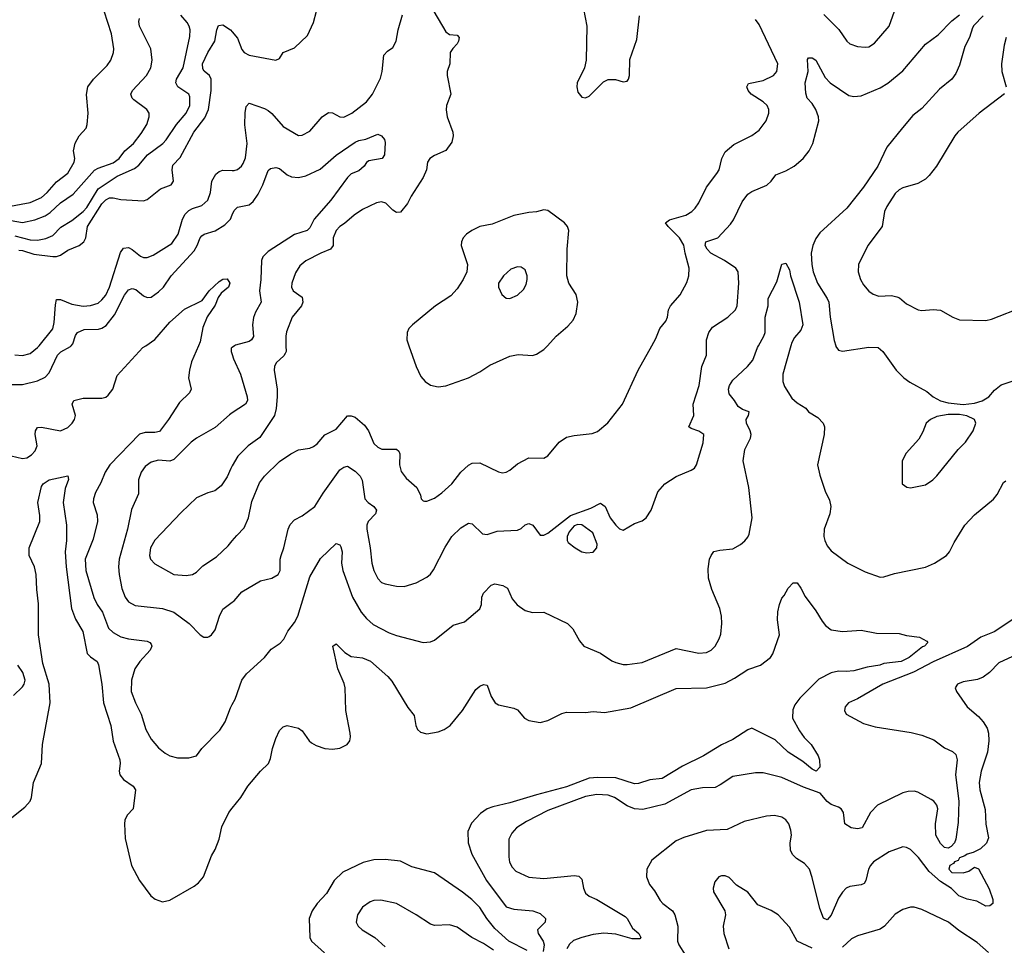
# Model space of a CAD drawing. Header units: inches. Extents: x 1682530 to 1839546, y 640742 to 791647.
# Tile 895 of 923: x 1818875 to 1824087, y 746828 to 751724. Entities that reach past the tile are written whole.
import ezdxf

# ---------------------------------------------------------------- set-up
doc = ezdxf.new("R2010")
doc.units = ezdxf.units.IN
doc.header["$MEASUREMENT"] = 0
for name, color, linetype in [('B8714', 7, 'Continuous'), ('B8715', 7, 'Continuous'), ('B8724', 7, 'Continuous'), ('B8725', 7, 'Continuous')]:
    doc.layers.add(name, color=color, linetype=linetype)

msp = doc.modelspace()

# ---------------------------------------------------------------- linework, layer by layer
at = {"layer": 'B8714', "color": 5}
for points, elevation in [([(1818810, 749794.3), (1818890, 749795), (1818970, 749813.2), (1819010, 749832.6), (1819030, 749856), (1819075.4, 749950), (1819092.1, 749967.9), (1819144.6, 749995.4), (1819148, 750000)], 660), ([(1818830, 749416.9), (1818890, 749403), (1818912.7, 749407.3), (1818938, 749422), (1818956.6, 749443.4), (1818967.4, 749470), (1818956.8, 749530), (1818958, 749550), (1818970, 749567.6), (1818990, 749568.4), (1819090, 749549.3), (1819130, 749566.7), (1819152.2, 749590), (1819164.4, 749610), (1819169.7, 749630), (1819153.5, 749690), (1819162, 749710), (1819210, 749722), (1819310, 749722.8), (1819330, 749727.7), (1819342.7, 749737.3), (1819368.3, 749770), (1819390, 749842), (1819527, 749990), (1819541.9, 750000)], 640), ([(1818850, 749951.3), (1818890, 749948.1), (1818930, 749958.6), (1818970, 749990.2), (1818977.9, 750000)], 680), ([(1819821.2, 750000), (1819785, 749915), (1819773.4, 749870), (1819769.2, 749829.2), (1819782, 749770), (1819773.4, 749750), (1819720.2, 749699.8), (1819662.5, 749610), (1819614.4, 749545.6), (1819590, 749540.2), (1819538.8, 749541.2), (1819509, 749531), (1819351.5, 749370), (1819326.7, 749330), (1819304.7, 749275.3), (1819276.9, 749223.1), (1819265.8, 749190), (1819264.4, 749170), (1819284.3, 749104.3), (1819286.7, 749070), (1819263.7, 748976.3), (1819222.3, 748870), (1819224.8, 748810), (1819267.6, 748667.6), (1819284.2, 748630), (1819313, 748590), (1819345, 748505), (1819370, 748482), (1819410, 748460.6), (1819451.6, 748448.4), (1819550, 748436.9), (1819563.8, 748430), (1819570, 748420.7), (1819574, 748410), (1819565.5, 748390), (1819510.2, 748330), (1819483.7, 748290), (1819465.9, 748230), (1819465.5, 748170), (1819487.6, 748110), (1819517.8, 748050), (1819542, 747970), (1819570, 747919.3), (1819610, 747872.2), (1819644.6, 747844.6), (1819670, 747830.3), (1819710, 747820.3), (1819770, 747820.5), (1819810, 747830.8), (1819839.5, 747870), (1819934.7, 747965.3), (1819962.2, 748010), (1819990, 748084.4), (1820000, 748102.6)], 640), ([(1820000, 749990.8), (1819993.7, 749986.3), (1819994.4, 749970), (1820000, 749952.8)], 660), ([(1820000, 749644.6), (1819985, 749635), (1819910, 749567.3), (1819810, 749510.9), (1819783.1, 749490), (1819690, 749398.4), (1819670, 749389), (1819610, 749394.5), (1819570, 749384.5), (1819539.1, 749360.9), (1819517.4, 749330), (1819504, 749290), (1819503.5, 749216.5), (1819466.3, 749133.7), (1819445.8, 749030), (1819401, 748870), (1819398.2, 748830), (1819402.2, 748790), (1819415.9, 748715.9), (1819432.6, 748670), (1819450, 748645.7), (1819486, 748626), (1819630, 748610.2), (1819690, 748590.2), (1819772.4, 748530), (1819830, 748470.5), (1819850, 748458), (1819870, 748458), (1819877.7, 748462.3), (1819890, 748470.5), (1819910, 748497.3), (1819932.1, 748570), (1819950, 748606.4), (1820000, 748643)], 660), ([(1820000, 749363.7), (1819992, 749350), (1819974, 749306), (1819940.6, 749259.4), (1819907, 749233), (1819870, 749221.6), (1819810, 749194.5), (1819730, 749118), (1819590, 748971.3), (1819567, 748930), (1819562.2, 748890), (1819567.6, 748870), (1819590, 748846.7), (1819690.3, 748790.3), (1819756.3, 748783.7), (1819789.8, 748790.2), (1819810, 748802), (1819844.9, 748835.1), (1819916.9, 748883.1), (1819979.2, 748940.8), (1820000, 748966.8)], 680), ([(1818815.1, 747490), (1818901.3, 747558.7), (1818929.8, 747590), (1818936.5, 747610), (1818947.2, 747690), (1818991, 747790), (1818995.6, 747890), (1819035.5, 748110), (1819031.7, 748210), (1818998.1, 748318.1), (1818975.1, 748470), (1818974.8, 748634.8), (1818965, 748710), (1818962.2, 748790), (1818953, 748830), (1818924.5, 748890), (1818924.3, 748930), (1818981.4, 749070), (1818982.2, 749102.2), (1818971.6, 749170), (1818990, 749255.5), (1818998.9, 749270), (1819030, 749290.2), (1819130, 749311), (1819132.4, 749292.4), (1819115.2, 749244.8), (1819105.2, 749170), (1819123.2, 749050), (1819123.5, 748970), (1819116.4, 748910), (1819121.3, 748830), (1819149.7, 748609.7), (1819170, 748552.7), (1819208.6, 748488.6), (1819232.5, 748372.5), (1819250, 748354), (1819285.3, 748330), (1819292.1, 748312), (1819308.8, 748208.8), (1819318.9, 748110), (1819356.6, 747990), (1819370, 747907.7), (1819404.4, 747810), (1819407.3, 747790), (1819401.8, 747750), (1819404.9, 747730), (1819424.7, 747704.7), (1819474.9, 747670), (1819488.5, 747650), (1819475.3, 747550), (1819444.4, 747515.6), (1819432.2, 747490), (1819429.3, 747470), (1819433.6, 747393.6), (1819467.4, 747250), (1819508.4, 747170), (1819569.3, 747089.3), (1819591.4, 747071.4), (1819630, 747058.9), (1819670, 747066.3), (1819799.2, 747140.8), (1819822, 747158), (1819847.1, 747190), (1819890, 747300.7), (1819910, 747334), (1819931, 747390), (1819945.3, 747454.7), (1819981.7, 747530), (1820000, 747553.1)], 620), ([(1818841.4, 748150), (1818890, 748195.5), (1818899.2, 748210), (1818903.1, 748230), (1818891, 748271), (1818864.6, 748310)], 640)]:
    msp.add_lwpolyline(points, dxfattribs=dict(at, elevation=elevation))
at = {"layer": 'B8715', "color": 5}
for points, elevation in [([(1818806, 750734), (1818930, 750756.6), (1818990, 750783.8), (1819021.1, 750810), (1819070, 750867.5), (1819130, 750913.1), (1819162.8, 750970), (1819167.6, 750990), (1819159.8, 751030), (1819168.7, 751071.3), (1819190, 751110.4), (1819226.3, 751150), (1819232.8, 751170), (1819236.9, 751230), (1819228.1, 751328.1), (1819235.3, 751370), (1819265, 751410), (1819338, 751482), (1819356.5, 751510), (1819371.7, 751550), (1819372.8, 751570), (1819360.3, 751650), (1819321.8, 751770)], 780), ([(1818830, 750661.7), (1818890, 750652), (1818954.5, 750665.5), (1819010, 750687.3), (1819035.4, 750704.6), (1819090, 750755), (1819157.9, 750802.1), (1819270, 750927.7), (1819290, 750939), (1819370, 750967.5), (1819401.5, 750990), (1819431.7, 751030), (1819477, 751070), (1819518.1, 751121.9), (1819548.2, 751170), (1819561, 751210), (1819560.5, 751230), (1819548.2, 751250), (1819479.9, 751299.9), (1819469.7, 751310), (1819463.9, 751330), (1819472.9, 751350), (1819547, 751430), (1819568.8, 751470), (1819576.8, 751510), (1819569.8, 751570), (1819509, 751690), (1819505, 751715), (1819509.9, 751730.1)], 760), ([(1818850, 750580.3), (1818930, 750559.2), (1818970, 750558), (1819013, 750567), (1819050, 750583), (1819093, 750627), (1819150, 750661.7), (1819210, 750710.1), (1819230, 750731.2), (1819290.9, 750830), (1819390, 750895.8), (1819483, 750937), (1819504.9, 750955.1), (1819551.7, 751010), (1819633.2, 751070), (1819651.1, 751088.9), (1819705.2, 751170), (1819756.2, 751230), (1819776.3, 751270), (1819776, 751316), (1819770, 751331.1), (1819712.4, 751370), (1819701.2, 751390), (1819704.7, 751410), (1819739.6, 751470), (1819775.9, 751635.9), (1819776.5, 751670), (1819771.9, 751690), (1819761, 751710), (1819728.6, 751748.6)], 740), ([(1818870, 750505.1), (1818890, 750503.6), (1818950, 750483.3), (1819050, 750472.1), (1819070, 750472.3), (1819090, 750479.2), (1819130, 750504.5), (1819189.7, 750530), (1819214.8, 750550), (1819225.5, 750570), (1819234.1, 750630), (1819310, 750749.5), (1819330, 750772.3), (1819350, 750781.9), (1819370, 750782.6), (1819410, 750773.4), (1819530, 750766), (1819550, 750772.7), (1819619.6, 750830), (1819676.4, 750850), (1819689.1, 750870.9), (1819682.8, 750930), (1819685.2, 750954.8), (1819724.6, 750995.4), (1819796.5, 751130), (1819855.1, 751204.9), (1819873.8, 751250), (1819888.5, 751350), (1819889.3, 751409.3), (1819879.4, 751430), (1819852.1, 751452.1), (1819844.1, 751464.1), (1819843.2, 751490), (1819870, 751550.2), (1819907.6, 751610), (1819918, 751670), (1819926.8, 751693.2), (1819950, 751696.5), (1819991.6, 751670), (1820000, 751660.1)], 720), ([(1818977.9, 750000), (1819050.3, 750089.7), (1819058.1, 750121.9), (1819063.7, 750216.3), (1819070, 750244.2), (1819090, 750244.1), (1819150, 750219.7), (1819210, 750209.6), (1819250, 750211.9), (1819290, 750225.7), (1819310, 750242), (1819330, 750267.5), (1819350, 750309.2), (1819408, 750492), (1819425, 750515), (1819450, 750518.9), (1819470, 750509.2), (1819513.6, 750473.6), (1819530, 750466.7), (1819550, 750465.8), (1819581.3, 750478.7), (1819679.4, 750540.6), (1819714.1, 750590), (1819736, 750670), (1819750, 750695.6), (1819770, 750714.3), (1819790, 750725), (1819839, 750741), (1819871, 750769), (1819885.7, 750810), (1819891.9, 750870), (1819913.5, 750906.5), (1819930, 750920.9), (1819950, 750928.1), (1820000, 750926.5)], 680), ([(1819148, 750000), (1819155.6, 750010), (1819170, 750053.4), (1819181.6, 750070), (1819215.3, 750084.7), (1819292.9, 750087), (1819310, 750091.8), (1819332.9, 750107.1), (1819376.2, 750163.8), (1819430, 750267.4), (1819450, 750295.6), (1819470, 750302.3), (1819490, 750296.5), (1819530, 750264), (1819550, 750255.2), (1819570, 750256.1), (1819610, 750284.2), (1819635.7, 750310), (1819677.2, 750370), (1819797.8, 750502.2), (1819814.5, 750530), (1819829.5, 750570.5), (1819839.5, 750580.5), (1819851, 750589), (1819910, 750607.1), (1819960, 750640), (1819990.4, 750669.6), (1820000, 750691.5)], 660), ([(1819541.9, 750000), (1819590, 750032.2), (1819670, 750123.6), (1819747.2, 750192.8), (1819840.5, 750239.5), (1819878, 750290), (1819930, 750338.8), (1819950, 750351), (1819974, 750354), (1819986.8, 750330), (1819980.4, 750310), (1819941.8, 750278.2), (1819925.7, 750254.3), (1819910, 750214.5), (1819867.6, 750152.4), (1819844.5, 750095.5), (1819830, 750020.7), (1819821.2, 750000)], 640)]:
    msp.add_lwpolyline(points, dxfattribs=dict(at, elevation=elevation))
at = {"layer": 'B8724', "color": 5}
for points, elevation in [([(1820000, 748966.8), (1820023.7, 748996.3), (1820063.3, 749036.7), (1820086.3, 749090), (1820104.4, 749175.6), (1820145.2, 749274.8), (1820171, 749309), (1820250, 749388), (1820310, 749428.2), (1820350, 749448.2), (1820410, 749458.4), (1820430, 749466), (1820450, 749481.6), (1820490, 749528.8), (1820550, 749557.7), (1820610, 749628), (1820630, 749629.3), (1820650, 749621), (1820699.6, 749579.6), (1820721, 749550), (1820750, 749483.1), (1820770, 749462.4), (1820792.8, 749452.8), (1820870, 749452), (1820882.4, 749442.4), (1820887.4, 749427.4), (1820885.2, 749370), (1820894.2, 749334.2), (1820920, 749300), (1820977.1, 749250), (1820996.3, 749210), (1821000.7, 749190), (1821010, 749178.8), (1821018, 749178), (1821030, 749178), (1821070, 749194), (1821110, 749221.1), (1821162.4, 749270), (1821209.6, 749330), (1821250, 749368.2), (1821270, 749378), (1821310, 749380.3), (1821410, 749332), (1821430, 749327.4), (1821450, 749331.6), (1821470, 749342.3), (1821510, 749374.9), (1821570, 749407), (1821650, 749405.7), (1821670, 749418), (1821730, 749489), (1821770, 749515.9), (1821810, 749524.7), (1821905.1, 749534.9), (1821934.2, 749545.9), (1821988.4, 749591.5), (1822065.1, 749690), (1822148, 749870), (1822220.5, 750000)], 680), ([(1820284.2, 750000), (1820284.7, 749970), (1820280.7, 749959.3), (1820273.3, 749946.7), (1820232.4, 749910), (1820224.5, 749890), (1820222.6, 749870), (1820237.1, 749770), (1820238.5, 749730), (1820233.1, 749666.9), (1820222.9, 749630), (1820145.9, 749514.1), (1820084.9, 749470), (1820030, 749415.1), (1820000, 749363.7)], 680), ([(1820000, 748643), (1820009.8, 748650.2), (1820050, 748698.4), (1820150, 748756.9), (1820210, 748770.3), (1820243.6, 748790), (1820254.3, 748810), (1820254.5, 748870), (1820259.2, 748890), (1820273.3, 748930), (1820296.4, 749030), (1820306.8, 749053.2), (1820330, 749079), (1820370, 749099.5), (1820437.4, 749150), (1820480.5, 749219.5), (1820570, 749342.6), (1820590, 749357.6), (1820610, 749362.4), (1820650, 749336.5), (1820676.5, 749310), (1820688.1, 749288.1), (1820702.8, 749190), (1820719.6, 749170), (1820749.4, 749149.4), (1820764.4, 749130), (1820757.6, 749110), (1820719, 749070), (1820712.2, 749050), (1820712.1, 749030), (1820730.2, 748930), (1820738.4, 748850), (1820749.2, 748810), (1820770, 748768.8), (1820790, 748747.7), (1820810, 748739.6), (1820870, 748727.7), (1820910, 748726.5), (1820974.1, 748745.9), (1821030, 748774.9), (1821049.1, 748790.9), (1821065.8, 748814.2), (1821126.4, 748933.6), (1821162.7, 748990), (1821210, 749036), (1821250, 749061.3), (1821270, 749057.6), (1821325.2, 749005.2), (1821350, 749000.3), (1821401.9, 749018.1), (1821510, 749024.1), (1821530, 749032.6), (1821550, 749052.7), (1821570, 749060.2), (1821591.5, 749050), (1821630, 748997.1), (1821650, 748997.4), (1821670, 749008), (1821790, 749101.6), (1821898.7, 749141.3), (1821950, 749166), (1821974.8, 749150), (1822001, 749090), (1822030, 749051.3), (1822050, 749031.3), (1822070, 749024.7), (1822130, 749058.8), (1822170, 749074), (1822191.3, 749088.7), (1822218.4, 749130), (1822253.1, 749226.9), (1822289.3, 749270), (1822350, 749308), (1822430, 749340.7), (1822447.2, 749352.8), (1822458, 749370), (1822493.6, 749486.4), (1822495.8, 749530), (1822470, 749547.3), (1822430, 749561.1), (1822417.6, 749570), (1822442.8, 749630), (1822440.4, 749690), (1822471.9, 749790), (1822485.4, 749890), (1822511.3, 749950), (1822510.4, 750000)], 660), ([(1820012.8, 750000), (1820000, 749990.8)], 660), ([(1820000, 748102.6), (1820015.1, 748130), (1820051.1, 748230), (1820075.9, 748264.1), (1820170, 748350.4), (1820205.9, 748394.1), (1820253.4, 748426.6), (1820273.1, 748446.9), (1820293.6, 748490), (1820330, 748534.9), (1820347.5, 748570), (1820410, 748778), (1820466.6, 748873.4), (1820550, 748953.4), (1820570, 748946.8), (1820575.6, 748935.6), (1820581.5, 748910), (1820577.9, 748850), (1820585.6, 748810), (1820637.1, 748670), (1820683.2, 748590), (1820710, 748556), (1820745.4, 748525.4), (1820830, 748480.6), (1820870, 748466.5), (1821010, 748430.6), (1821050, 748434), (1821070, 748442), (1821170, 748521.6), (1821230, 748538.3), (1821310, 748607.2), (1821320.4, 748630), (1821321.7, 748670), (1821330, 748690.8), (1821370, 748734), (1821390, 748740.5), (1821432.1, 748732.1), (1821458, 748718), (1821481.4, 748661.4), (1821509.1, 748629.1), (1821550, 748598.4), (1821590, 748588.2), (1821650, 748590.4), (1821774.8, 748530), (1821802.3, 748502.3), (1821838.7, 748438.7), (1821860.7, 748410), (1821950, 748372.7), (1822010, 748332.2), (1822030, 748323.7), (1822070, 748313.4), (1822090, 748313.1), (1822170, 748324.6), (1822350, 748398.9), (1822470, 748372.6), (1822510, 748377.7), (1822535.6, 748390), (1822555.8, 748410), (1822577.4, 748450), (1822585.9, 748474.1), (1822592.4, 748530), (1822589.7, 748570), (1822580.5, 748610), (1822539.6, 748710), (1822521.6, 748770), (1822520.1, 748819.9), (1822527, 748870), (1822534.5, 748890), (1822550, 748910.5), (1822581.7, 748918.3), (1822650, 748925.5), (1822691.4, 748948.6), (1822713.1, 748966.9), (1822730, 748986.8), (1822736.8, 749003.2), (1822751.6, 749090), (1822734, 749250), (1822704.6, 749390), (1822713.3, 749450), (1822743.1, 749510), (1822747.1, 749530), (1822742.3, 749550), (1822721.6, 749590), (1822720.9, 749610), (1822733, 749630), (1822737.2, 749650), (1822701.7, 749661.7), (1822677.5, 749677.5), (1822658.7, 749710), (1822630, 749745.1), (1822627.1, 749770), (1822632.8, 749790), (1822650, 749818), (1822728.1, 749890), (1822756.5, 749923.5), (1822779.8, 749990), (1822785.4, 750000)], 640), ([(1820935.2, 750000), (1820973.1, 749890), (1820997.8, 749837.8), (1821021.6, 749810), (1821050, 749790.4), (1821090, 749781.7), (1821130, 749787.9), (1821250, 749830.2), (1821310, 749861.3), (1821363.9, 749896.1), (1821470, 749945.2), (1821513, 749953), (1821590, 749947.7), (1821610, 749954.3), (1821650, 749980.3), (1821668.2, 750000)], 720), ([(1822957.9, 750000), (1822915.4, 749850), (1822915.2, 749810), (1822924.2, 749784.2), (1822961.9, 749721.9), (1822990, 749697.3), (1823036, 749670), (1823051, 749650), (1823099.9, 749619.9), (1823127.7, 749590), (1823135.5, 749570), (1823134, 749530), (1823098.3, 749370), (1823110, 749314.8), (1823139.5, 749230), (1823162.4, 749182.4), (1823169, 749150), (1823162.8, 749110), (1823133.6, 749030), (1823132.3, 748990), (1823137.3, 748970), (1823150, 748940.5), (1823170, 748914.4), (1823259.1, 748850), (1823350, 748803.8), (1823430, 748775.5), (1823450, 748776.4), (1823505.3, 748794.7), (1823670, 748829.1), (1823718.4, 748850), (1823780.5, 748890), (1823797.4, 748910), (1823821.3, 748958.7), (1823877.4, 749050), (1823930, 749106), (1824030, 749187.9), (1824050, 749213.4), (1824083.6, 749276.4), (1824095.5, 749284.5)], 640), ([(1823194.6, 750000), (1823195.9, 749995.9), (1823210, 749976), (1823230.7, 749970.7), (1823370, 749992.9), (1823418.8, 749990), (1823444.4, 749970), (1823514.9, 749870), (1823555.5, 749830), (1823586.6, 749806.6), (1823676.7, 749756.7), (1823711, 749730), (1823750, 749708.4), (1823790, 749697), (1823870, 749688), (1823930, 749695.8), (1823970, 749708.2), (1824005.2, 749730), (1824035.3, 749764.7), (1824070, 749793.4), (1824190, 749832.7)], 660), ([(1820000, 749952.8), (1820007.4, 749930), (1820043.9, 749850), (1820079.2, 749730), (1820080.2, 749710), (1820070.3, 749690), (1820000, 749644.6)], 660), ([(1820000, 747553.1), (1820045.1, 747610), (1820082.9, 747670), (1820149.6, 747750), (1820191.2, 747790), (1820203.3, 747816.7), (1820213.5, 747870), (1820230, 747922.8), (1820250, 747964), (1820270, 747984), (1820290, 747990.6), (1820350, 747975.8), (1820370, 747963.1), (1820406.5, 747910), (1820418.9, 747898.9), (1820444.8, 747884.8), (1820490.8, 747870), (1820530, 747865.1), (1820570, 747870.2), (1820608.3, 747890), (1820622.4, 747910), (1820626, 747930), (1820623.5, 747950), (1820601, 748070), (1820597.6, 748190), (1820592.5, 748212.5), (1820558.7, 748290), (1820533.2, 748410), (1820550, 748422), (1820596.7, 748376.7), (1820630, 748355), (1820690, 748348.6), (1820731.6, 748331.6), (1820823.7, 748250), (1820844.6, 748224.6), (1820930, 748086.4), (1820963.9, 748043.9), (1820971.8, 747990), (1820980.4, 747970), (1820996.3, 747956.3), (1821030, 747946.5), (1821090, 747956.5), (1821122.4, 747970), (1821154.2, 747990), (1821219.4, 748070), (1821290, 748181.3), (1821310, 748199.5), (1821330, 748208.2), (1821350, 748204), (1821370, 748144), (1821391.6, 748111.5), (1821410, 748100.4), (1821490, 748083), (1821510, 748074), (1821547.3, 748030), (1821570, 748017.6), (1821630, 748007.2), (1821670, 748016.5), (1821745.5, 748054.5), (1821770, 748060.9), (1821870, 748059.6), (1821910, 748064), (1821970, 748059), (1822110, 748085), (1822350, 748185.8), (1822510, 748190.2), (1822610, 748215.2), (1822659.4, 748240.6), (1822730, 748287.7), (1822797, 748310), (1822849.8, 748350.2), (1822861.1, 748370), (1822896.8, 748470), (1822885.6, 748550), (1822888.2, 748591.8), (1822897.4, 748630), (1822910, 748664.7), (1822922, 748678), (1822942.7, 748717.3), (1822970, 748744.7), (1822990, 748744.7), (1823010, 748718), (1823032.8, 748672.8), (1823090, 748597.3), (1823122.4, 748542.4), (1823139.9, 748519.9), (1823170, 748497), (1823230, 748487.4), (1823330, 748494.9), (1823410, 748478.8), (1823530, 748477.3), (1823570, 748466.8), (1823637.3, 748457.3), (1823676.9, 748436.9), (1823682, 748430), (1823664.7, 748410), (1823653.7, 748406.3), (1823583.8, 748350), (1823540.7, 748330), (1823450, 748319.2), (1823427.7, 748310), (1823361.1, 748298.9), (1823290, 748280.3), (1823250, 748276.1), (1823210, 748278.8), (1823170, 748269.8), (1823104.7, 748235.3), (1823004.6, 748135.4), (1822979.1, 748100.9), (1822966.9, 748073.1), (1822966.4, 748030), (1823002.6, 747962.7), (1823027.4, 747927.4), (1823064.1, 747890), (1823101.1, 747830), (1823109.2, 747810), (1823110.1, 747770), (1823091, 747749), (1823070, 747760.3), (1823020.7, 747800.7), (1822942.4, 747850), (1822874.3, 747914.3), (1822750, 747976.4), (1822730, 747968.2), (1822650, 747916.2), (1822590, 747888.4), (1822495.3, 747830), (1822384.4, 747775.6), (1822276.4, 747710), (1822210, 747703.1), (1822150, 747683.1), (1822130, 747682.9), (1822030, 747713.2), (1821936, 747716), (1821890, 747711.8), (1821770, 747666), (1821610, 747623.9), (1821470, 747581.1), (1821379.5, 747560.5), (1821350.1, 747549.9), (1821313.9, 747526.1), (1821266.4, 747473.6), (1821248, 747430), (1821248.5, 747370), (1821268.1, 747310), (1821345.4, 747170), (1821450, 747031.2), (1821490, 747018.9), (1821590.8, 747010), (1821630, 746995.6), (1821658, 746970), (1821656.3, 746950), (1821616.3, 746910), (1821619.3, 746890), (1821646.4, 746850), (1821650.8, 746830), (1821645.5, 746794.5)], 620), ([(1824190, 748589.9), (1824034, 748486), (1823962.2, 748457.8), (1823891.6, 748408.4), (1823710, 748327.1), (1823606.7, 748273.2), (1823444.4, 748210), (1823310, 748131.1), (1823262.8, 748110), (1823244.9, 748090), (1823242, 748070), (1823250.8, 748050), (1823342, 748002), (1823403.1, 747983.1), (1823594.1, 747954.1), (1823650, 747939.3), (1823714.4, 747914.4), (1823770, 747873.4), (1823812.9, 747852.9), (1823830, 747837.1), (1823837.2, 747810), (1823828.6, 747730), (1823846.5, 747590), (1823843.2, 747476.8), (1823831, 747390), (1823823.2, 747370), (1823805.8, 747350), (1823790, 747342.5), (1823770, 747345.5), (1823750, 747367.4), (1823725.2, 747410), (1823722, 747470), (1823735.2, 747550), (1823729.2, 747570), (1823714.3, 747590), (1823699.9, 747599.9), (1823630, 747637.9), (1823610, 747643), (1823578, 747642), (1823550, 747634.7), (1823415.3, 747570), (1823378.2, 747530), (1823335.3, 747450), (1823310, 747443.9), (1823276.3, 747450), (1823243.5, 747470), (1823235.5, 747530), (1823224, 747550), (1823210, 747559.3), (1823170, 747572.8), (1823150, 747589), (1823112.3, 747632.3), (1823024.4, 747664.4), (1822910, 747715.5), (1822810, 747741.1), (1822770, 747741.1), (1822650, 747720.9), (1822583.6, 747676.4), (1822556.6, 747663.4), (1822490, 747661.6), (1822430, 747649.8), (1822290, 747574.4), (1822173.7, 747546.3), (1822130, 747550.6), (1822090, 747565), (1822024.4, 747610), (1821990, 747621.9), (1821930, 747625.5), (1821870, 747614.6), (1821670, 747540.5), (1821556.9, 747483.1), (1821504.2, 747450), (1821479.5, 747420.5), (1821464.9, 747390), (1821464.2, 747295.8), (1821468.5, 747268.5), (1821481.8, 747241.8), (1821501, 747221), (1821570, 747188), (1821650, 747182), (1821810, 747196.5), (1821834, 747194), (1821850, 747178), (1821859.3, 747130), (1821870, 747104.2), (1821888.8, 747088.8), (1821930.1, 747070.1), (1822080.3, 746980.3), (1822091.2, 746970), (1822119.6, 746919.6), (1822151.6, 746890), (1822162.4, 746870), (1822157.3, 746862.7), (1822117.8, 746862.2), (1822030, 746887.6), (1821967.4, 746892.6), (1821910, 746885.2), (1821850, 746869.8), (1821807.3, 746852.7), (1821786.1, 746833.9), (1821771.3, 746810)], 640), ([(1824153.1, 748366.9), (1824057.4, 748322.6), (1824009.1, 748270.9), (1823974.4, 748245.6), (1823945.7, 748234.3), (1823870, 748222.4), (1823838.8, 748210), (1823827.3, 748190), (1823834, 748170), (1823890.6, 748090), (1823950, 748037.6), (1823974.6, 748010), (1823996, 747976), (1824003.2, 747950), (1824005.2, 747910), (1823997.4, 747850), (1823964.4, 747750), (1823954.8, 747690), (1823958.3, 747650), (1823985.9, 747545.9), (1823989.4, 747469.4), (1824003.1, 747396.9), (1823992, 747368), (1823960.9, 747339.1), (1823921.7, 747318.3), (1823890, 747310.6), (1823878.8, 747301.2), (1823850.5, 747290), (1823842.9, 747277.1), (1823824, 747270), (1823818.8, 747261.2), (1823798, 747250), (1823794, 747230), (1823810, 747214), (1823870, 747212), (1823899, 747221), (1823930, 747242), (1823950, 747232), (1824006.4, 747126.4), (1824026.8, 747070), (1824026.8, 747050), (1824010, 747036), (1823990, 747035.1), (1823941.7, 747061.7), (1823890, 747073), (1823847, 747090), (1823808.2, 747128.2), (1823750, 747166.3), (1823690, 747218.7), (1823632.6, 747292.6), (1823590, 747335.1), (1823570, 747346), (1823550, 747349.7), (1823478.3, 747321.7), (1823394.9, 747270), (1823378.3, 747250), (1823369, 747230), (1823354, 747170), (1823345.3, 747154.8), (1823330, 747147.1), (1823270, 747139.8), (1823250, 747129.8), (1823230, 747109.7), (1823210, 747078.3), (1823170, 746987.3), (1823150, 746963.6), (1823130, 746972.3), (1823110, 747022.9), (1823070, 747186), (1823055, 747230), (1823030, 747260.5), (1822987.7, 747287.7), (1822967.3, 747307.3), (1822955.8, 747330), (1822952.8, 747370), (1822959.7, 747410), (1822957.4, 747437.4), (1822947, 747470), (1822931, 747491), (1822910, 747505.1), (1822870, 747515.4), (1822829.1, 747510.9), (1822710, 747483.6), (1822619.2, 747440.8), (1822510, 747436), (1822390, 747399.1), (1822350, 747380.5), (1822221.3, 747278.7), (1822195.5, 747230), (1822193, 747190), (1822208.4, 747150), (1822235.8, 747115.8), (1822265.8, 747065.8), (1822279.5, 747050), (1822330, 747010.3), (1822342.8, 746990), (1822358, 746930), (1822356.9, 746850), (1822363.6, 746830), (1822397.3, 746777.3)], 660), ([(1821561.1, 746801.1), (1821464.5, 746850), (1821390, 746916.8), (1821346.9, 746970), (1821310, 747028.2), (1821269.1, 747070), (1821219.4, 747110), (1821070, 747211.9), (1820950, 747242.7), (1820890, 747272.8), (1820810, 747282.7), (1820750, 747279.8), (1820693.7, 747266.3), (1820585.9, 747214.1), (1820539, 747170), (1820498.7, 747101.3), (1820449.3, 747050), (1820422.6, 747010), (1820407.5, 746970), (1820411.5, 746870), (1820419.6, 746850), (1820488, 746788)], 620), ([(1823070, 746813.8), (1822989.9, 746849.9), (1822950, 746923.7), (1822889.4, 746990), (1822852.1, 747012.1), (1822782.9, 747042.9), (1822730, 747109.5), (1822670, 747147), (1822630, 747187), (1822610, 747196.2), (1822590, 747196.2), (1822576, 747190), (1822555.3, 747164.7), (1822546.7, 747130), (1822548.4, 747111.6), (1822608.2, 747010), (1822610.4, 746990), (1822599.5, 746930), (1822600.3, 746910), (1822602.6, 746890), (1822628.4, 746810)], 680), ([(1821382.3, 746802.3), (1821330, 746838), (1821269.1, 746869.1), (1821190, 746923.5), (1821150, 746935.8), (1821070, 746933.6), (1821050, 746939.6), (1820974, 746990), (1820870, 747048.4), (1820786, 747066), (1820750, 747064.4), (1820730, 747057.7), (1820690.4, 747030), (1820662.4, 746990), (1820656.4, 746950), (1820666, 746930), (1820688, 746910), (1820754.9, 746870), (1820810, 746820.3)], 640), ([(1824004.2, 746790), (1823943.3, 746843.3), (1823847.2, 746907.2), (1823791.8, 746950), (1823650, 747016.9), (1823610, 747029.7), (1823590, 747029.7), (1823550, 747018.3), (1823510, 746992.1), (1823452.8, 746930), (1823430, 746912.9), (1823310, 746878), (1823277.4, 746862.6), (1823230, 746818.2)], 680)]:
    msp.add_lwpolyline(points, dxfattribs=dict(at, elevation=elevation))
at = {"layer": 'B8724', "color": 5, "elevation": 660}
for points in [[(1823790, 749635.4), (1823730, 749625.4), (1823696.3, 749610), (1823672.7, 749590), (1823655.8, 749544.2), (1823634.4, 749505.6), (1823568.1, 749431.9), (1823546.8, 749390), (1823546, 749270), (1823570.7, 749250.7), (1823590, 749248.4), (1823670, 749264.4), (1823709.3, 749290), (1823730, 749310.8), (1823842.7, 749450), (1823880.9, 749490), (1823922.7, 749550), (1823937.2, 749590), (1823928.7, 749610), (1823889.5, 749629.5), (1823850, 749635.1)], [(1821830, 749054.5), (1821810, 749047.3), (1821784.1, 749015.9), (1821773.4, 748990), (1821772.7, 748970), (1821779, 748959), (1821814.8, 748930), (1821851.3, 748910), (1821876.6, 748903.4), (1821910, 748908), (1821929.3, 748930), (1821932.3, 748950), (1821909.6, 749009.6), (1821850, 749052.7)]]:
    msp.add_lwpolyline(points, close=True, dxfattribs=at)
at = {"layer": 'B8725', "color": 5}
for points, elevation in [([(1821850.2, 751830), (1821877.8, 751690), (1821874, 751510), (1821864.9, 751470), (1821826, 751390), (1821824.4, 751370), (1821830, 751341), (1821850, 751314.8), (1821870, 751310.6), (1821890, 751319.1), (1821964.5, 751395.5), (1821990, 751408.7), (1822028.7, 751408.7), (1822070, 751396.3), (1822090, 751398.8), (1822098, 751410), (1822102.9, 751430), (1822105.6, 751514.4), (1822141.3, 751618.7), (1822155.6, 751744.4)], 720), ([(1820000, 751660.1), (1820027.5, 751627.5), (1820050, 751566), (1820063.2, 751550), (1820090, 751537.5), (1820230, 751510.2), (1820250, 751519.5), (1820269.9, 751550.1), (1820330, 751576.3), (1820399.2, 751640.8), (1820429.8, 751710), (1820445.6, 751770)], 720), ([(1821067.3, 751767.3), (1821130, 751660.4), (1821150, 751646), (1821190, 751642), (1821202, 751630), (1821198.4, 751610), (1821190, 751596), (1821167.4, 751572.6), (1821153.7, 751550), (1821151.2, 751490), (1821138.4, 751450), (1821137.4, 751430), (1821156.5, 751330), (1821134.8, 751270), (1821131.7, 751248.3), (1821138.1, 751210), (1821166.9, 751130), (1821170.1, 751109.9), (1821163.3, 751076.7), (1821130, 751032.3), (1821070, 751005.8), (1821045.3, 750990), (1821034.4, 750970), (1821027.8, 750930), (1821011.2, 750888.8), (1820947.1, 750790), (1820927.8, 750752.2), (1820890, 750706.6), (1820870, 750705.1), (1820850, 750717.4), (1820813.6, 750753.6), (1820790, 750760.3), (1820763.8, 750756.2), (1820690, 750719.8), (1820644.6, 750690), (1820594, 750646), (1820569, 750630), (1820550.2, 750610), (1820534, 750570), (1820533.5, 750530), (1820520.3, 750510), (1820468.7, 750490), (1820390, 750448.3), (1820357.4, 750422.6), (1820334.5, 750385.5), (1820314.9, 750330), (1820314, 750310), (1820323.1, 750290), (1820370, 750256.4), (1820373.8, 750230), (1820366.5, 750210), (1820316.5, 750150), (1820286.7, 750073.3), (1820283.2, 750050), (1820284.2, 750000)], 680), ([(1823132.3, 751752.3), (1823211.9, 751671.9), (1823253, 751610), (1823270, 751596.4), (1823310, 751583.1), (1823350, 751578.4), (1823370, 751581.6), (1823400.1, 751599.9), (1823477.6, 751690), (1823506.3, 751770)], 680), ([(1820000, 750926.5), (1820010, 750926.2), (1820028.1, 750931.9), (1820049.9, 750950.1), (1820057.2, 750962.8), (1820070, 750993.4), (1820079.2, 751070), (1820067.3, 751167.3), (1820067.6, 751232.4), (1820074.3, 751265.7), (1820090, 751283.2), (1820170, 751255.1), (1820190, 751243.7), (1820210, 751227.6), (1820270, 751158.5), (1820350, 751111.7), (1820370, 751113.1), (1820410, 751134.6), (1820475.3, 751210), (1820510, 751234), (1820530.8, 751230.8), (1820570, 751210.2), (1820590, 751208), (1820632.6, 751230), (1820710, 751289.2), (1820742, 751330), (1820784.7, 751415.3), (1820794, 751450), (1820803, 751537), (1820821.8, 751558.2), (1820850, 751576.4), (1820868.2, 751610), (1820878, 751670), (1820901.1, 751750)], 680), ([(1822220.5, 750000), (1822241.8, 750038.2), (1822263.5, 750090), (1822296.2, 750130), (1822304.2, 750150), (1822309.8, 750190.2), (1822320.5, 750210), (1822370.5, 750269.5), (1822406.3, 750333.7), (1822416.5, 750370), (1822418.9, 750410), (1822396.8, 750490), (1822390, 750531.6), (1822368.2, 750570), (1822307.6, 750630), (1822293.3, 750650), (1822315.2, 750664.8), (1822401.6, 750690), (1822433, 750710), (1822450, 750727), (1822470, 750755.5), (1822510, 750839.3), (1822566, 750910), (1822576.9, 750930), (1822591.3, 750990), (1822610, 751025.5), (1822655.3, 751064.7), (1822750, 751111.7), (1822790, 751139.5), (1822827.1, 751190), (1822841, 751230), (1822841, 751250), (1822832.6, 751270), (1822811.1, 751290), (1822747.9, 751330), (1822730.8, 751350), (1822724.4, 751370), (1822732.7, 751387.3), (1822810, 751402.3), (1822865.6, 751430), (1822882.4, 751450), (1822888.2, 751490), (1822790, 751699.3), (1822770, 751724.7)], 680), ([(1822510.4, 750000), (1822509.8, 750030.2), (1822522.2, 750070), (1822542.3, 750097.7), (1822623.6, 750150), (1822664.2, 750190), (1822672.8, 750210), (1822682.2, 750330), (1822678.3, 750390), (1822665.1, 750410), (1822606.4, 750450), (1822534.4, 750490), (1822513.8, 750510), (1822503.1, 750530), (1822506.9, 750550), (1822570, 750570.3), (1822638.1, 750641.9), (1822654.2, 750665.8), (1822699.7, 750760.3), (1822730, 750801.3), (1822750, 750814.8), (1822830, 750848.2), (1822853.5, 750870), (1822877.1, 750902.9), (1822930, 750924.5), (1822974.7, 750950), (1823023, 750990), (1823053.3, 751030), (1823072.9, 751070), (1823105.3, 751190), (1823104.2, 751210), (1823089.8, 751250), (1823070, 751280.4), (1823043.1, 751310), (1823035.8, 751335.8), (1823032.2, 751390), (1823048.5, 751450), (1823045.9, 751514.1), (1823050, 751522.8), (1823070, 751522), (1823090, 751510.3), (1823139.4, 751419.4), (1823164.9, 751390), (1823264.2, 751324.2), (1823290, 751317.4), (1823330, 751322.2), (1823430, 751364.2), (1823470.8, 751389.2), (1823550, 751454.2), (1823670, 751594.7), (1823736.7, 751643.4), (1823810, 751718.9), (1823850, 751750.4)], 660), ([(1823975.8, 751744.2), (1823925.6, 751694.4), (1823918.4, 751681.6), (1823902.8, 751630), (1823878.1, 751581.9), (1823850, 751483.7), (1823830, 751439.6), (1823808.9, 751410), (1823743.8, 751356.2), (1823650, 751254.6), (1823603.3, 751216.7), (1823547.5, 751152.5), (1823465.2, 751050), (1823418.1, 750950), (1823341.5, 750838.5), (1823252.7, 750727.3), (1823110, 750596.4), (1823090, 750566.6), (1823073.4, 750530), (1823064.1, 750490), (1823068.3, 750430), (1823076.1, 750390), (1823099, 750330), (1823150.2, 750250), (1823158.4, 750230), (1823165.4, 750150), (1823186.7, 750026.7), (1823194.6, 750000)], 660), ([(1824096.9, 751630), (1824086.5, 751590), (1824072, 751490), (1824073.4, 751450), (1824097.4, 751370)], 680), ([(1824087.4, 751332.6), (1823953.4, 751230), (1823840.5, 751130), (1823824.4, 751110), (1823728.8, 750950), (1823690, 750899.6), (1823670, 750881.6), (1823630, 750857.6), (1823550, 750835.1), (1823530, 750824.2), (1823510, 750804.5), (1823464.5, 750735.5), (1823453.4, 750710), (1823440.3, 750630), (1823364.2, 750530), (1823314.4, 750430), (1823314, 750390), (1823326.7, 750350), (1823341.8, 750321.8), (1823370, 750288.2), (1823392.8, 750272.8), (1823422.8, 750262.7), (1823490, 750265.7), (1823519, 750259), (1823532.8, 750252.7), (1823570, 750222), (1823632, 750190), (1823650, 750186), (1823710, 750190.5), (1823750, 750187.7), (1823814, 750150), (1823850, 750136.5), (1823990, 750134), (1824020.1, 750139.9), (1824190, 750207.2)], 680), ([(1820000, 750691.5), (1820010, 750714.4), (1820028.2, 750731.8), (1820090, 750745.6), (1820110, 750761.8), (1820138, 750802), (1820161.8, 750850), (1820190, 750927.3), (1820202.3, 750937.7), (1820230, 750943.1), (1820250, 750936.5), (1820290, 750903.1), (1820313.1, 750893.1), (1820350, 750890.2), (1820390, 750898.9), (1820466, 750934), (1820550, 751007), (1820650, 751075.8), (1820670, 751084.9), (1820707.9, 751092.1), (1820770, 751118.8), (1820790.7, 751110.7), (1820806, 751090), (1820810, 751074), (1820805.5, 751010), (1820794, 750990), (1820723.1, 750976.9), (1820710.4, 750969.6), (1820698, 750950), (1820670, 750925.1), (1820630, 750908.4), (1820610.3, 750890), (1820521.8, 750770), (1820434.1, 750670), (1820410, 750624), (1820396.9, 750610), (1820330, 750588), (1820190, 750497.6), (1820161.9, 750470), (1820155, 750450), (1820151.4, 750350), (1820143.9, 750290), (1820152.7, 750230), (1820122.7, 750177.3), (1820111.8, 750148.2), (1820106.7, 750110), (1820111.7, 750048.3), (1820102.6, 750030), (1820090, 750021.4), (1820017, 750003), (1820012.8, 750000)], 660), ([(1821668.2, 750000), (1821714.3, 750050), (1821776.4, 750103.6), (1821805.2, 750134.8), (1821821.5, 750170), (1821828.9, 750230), (1821820.9, 750270), (1821782.6, 750330), (1821770.9, 750370), (1821772.7, 750510), (1821781.1, 750610), (1821775.1, 750630), (1821759.5, 750650), (1821670, 750715.1), (1821650, 750719.3), (1821610, 750707.6), (1821570, 750704.7), (1821490, 750688.6), (1821376.4, 750643.6), (1821310, 750629.7), (1821267.7, 750610), (1821239.3, 750590), (1821223.1, 750570), (1821214.4, 750550), (1821212.4, 750530), (1821246, 750430), (1821242.2, 750390), (1821222.6, 750350), (1821190, 750300.4), (1821157.2, 750262.8), (1821075.3, 750210), (1820953.4, 750110), (1820935.5, 750090), (1820926, 750070), (1820924.9, 750030), (1820935.2, 750000)], 720), ([(1822785.4, 750000), (1822813.5, 750050), (1822820.3, 750070), (1822821.2, 750150), (1822837.4, 750210), (1822836.9, 750250), (1822882.2, 750337.7), (1822910, 750432), (1822930, 750436), (1822950, 750402), (1822954.9, 750370), (1823000.9, 750230), (1823019.8, 750110), (1823010, 750081.4), (1822975.9, 750044.1), (1822962.8, 750017.2), (1822957.9, 750000)], 640)]:
    msp.add_lwpolyline(points, dxfattribs=dict(at, elevation=elevation))
at = {"layer": 'B8725', "color": 5, "elevation": 740}
msp.add_lwpolyline([(1821510, 750417.7), (1821475.6, 750404.4), (1821436.4, 750370), (1821410.4, 750330), (1821410.4, 750310), (1821427, 750270), (1821450, 750251.8), (1821470, 750250.3), (1821510, 750266.3), (1821542.6, 750297.4), (1821556, 750324), (1821561.4, 750350), (1821560.9, 750370), (1821550, 750402), (1821530, 750415.8)], close=True, dxfattribs=at)

doc.saveas('drawing.dxf')
